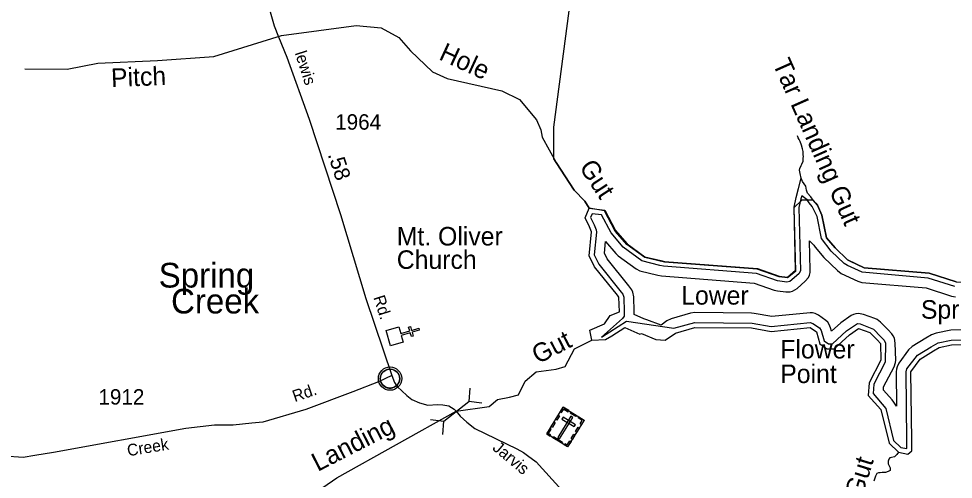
# Model space of a CAD drawing. Extents: x 2532689 to 2764727, y 536648 to 732970.
# Drawn here: x 2695958 to 2703526, y 580221 to 583950 of the extents above; entities that cross this region are included whole.
import ezdxf

# ---------------------------------------------------------------- set-up
doc = ezdxf.new("R2010")
doc.units = 0
for name, color, linetype in [('Exist Boundary Land Use Gamelands State NC Wildlife Resources Commission', 7, 'Continuous'), ('Exist Civil Demographics Community CELL', 7, 'Continuous'), ('Exist Civil Demographics Community Label', 7, 'Continuous'), ('Exist Cultural Cemetery CELL', 7, 'Continuous'), ('Exist Cultural Church CELL', 7, 'Continuous'), ('Exist Cultural Church Label', 7, 'Continuous'), ('Exist Hydrographic Buffer Line', 7, 'Continuous'), ('Exist Hydrographic Creek Double Shore', 7, 'Continuous'), ('Exist Hydrographic Creek Single Shore', 7, 'Continuous'), ('Exist Hydrographic Creek Single Shore Label', 7, 'Continuous'), ('Exist Hydrographic Point Label', 7, 'Continuous'), ('Exist Road Secondary Mileage Hundredths English Label', 7, 'Continuous'), ('Exist Road Secondary Structure Pipe CELL', 7, 'Continuous'), ('Exist Road Secondary Type 51 Attributed', 7, 'Continuous'), ('Exist Road Secondary Type 51 Label', 7, 'Continuous'), ('Exist Road Secondary Type 51 Number Label', 7, 'Continuous')]:
    doc.layers.add(name, color=color, linetype=linetype)

msp = doc.modelspace()

# ---------------------------------------------------------------- linework, layer by layer
at = {"layer": 'Exist Boundary Land Use Gamelands State NC Wildlife Resources Commission'}
for points in [[(2702426.3, 582440.5), (2702392.3, 582481.8), (2702300.2, 582481.5), (2702235.2, 582419.7), (2702247.3, 581904.7), (2702182.3, 581852.8), (2702115.2, 581859.9), (2701938.3, 581921.8), (2701187.2, 581980.1), (2701027.2, 582016.3), (2700883.3, 582122.2), (2700789.2, 582230), (2700702.2, 582394), (2700576.3, 582415.1), (2700542.3, 582472.9), (2700456.2, 582561.3), (2700309.1, 582785.2), (2700292.5, 582815.7), (2700290.7, 583044.1), (2700290.5, 583072.7), (2700414.8, 584014.9)], [(2703549.2, 581819.2), (2703331.2, 581889.3), (2702805.2, 581933.8), (2702670.3, 581997.2), (2702568.2, 582094.9), (2702499.3, 582177.5), (2702462.2, 582359.9), (2702426.3, 582440.5)]]:
    msp.add_lwpolyline(points, dxfattribs=at)
at = {"layer": 'Exist Civil Demographics Community CELL'}
msp.add_lwpolyline([(2698887.4, 581048.7), (2698888.4, 581054.3), (2698890.1, 581060.9), (2698893.1, 581068.1), (2698896, 581073.8), (2698899.3, 581079.6), (2698903.1, 581084.7), (2698907, 581089.1), (2698911.6, 581093.7), (2698917.2, 581098.2), (2698922.6, 581101.9), (2698927.5, 581104.8), (2698932.5, 581107.2), (2698938, 581109.5), (2698943.6, 581111.3), (2698947.9, 581112.5), (2698952.8, 581113.2), (2698956.9, 581113.9), (2698963.3, 581114.2), (2698967.7, 581114.1), (2698973.4, 581113.8), (2698978.3, 581113.1), (2698983.2, 581112.1), (2698988.2, 581110.7), (2698993.4, 581108.8), (2699000, 581105.9), (2699006.3, 581102.4), (2699011.3, 581098.8), (2699016.5, 581094.8), (2699019.8, 581091.7), (2699023.9, 581087.3), (2699027.8, 581082.6), (2699030.9, 581078), (2699034, 581073), (2699036.5, 581067.8), (2699038.5, 581062.8), (2699040.1, 581057.8), (2699041.3, 581053.2), (2699042.4, 581047.2), (2699043.1, 581042.5), (2699043.3, 581036.5), (2699043.1, 581030.7), (2699042.6, 581025), (2699041.6, 581019.5), (2699040, 581013.3), (2699038.1, 581007.5), (2699035.8, 581002.4), (2699032.7, 580996.4), (2699029.4, 580991.1), (2699025.9, 580986.4), (2699021.7, 580981.7), (2699016.4, 580976.7), (2699011.4, 580972.6), (2699006.4, 580969.2), (2699002.1, 580966.6), (2698995.2, 580963.4), (2698988.1, 580960.7), (2698982.1, 580959.2), (2698975.5, 580957.9), (2698971.1, 580957.5), (2698966.6, 580957.2), (2698961, 580957.2), (2698956.8, 580957.6), (2698951.1, 580958.4), (2698945.2, 580959.7), (2698940.6, 580961), (2698935.4, 580962.8), (2698930.9, 580964.8), (2698926.9, 580967.1), (2698920.1, 580971.1), (2698914.5, 580975.4), (2698909.6, 580979.9), (2698905.2, 580984.8), (2698902, 580988.7), (2698899, 580992.9), (2698894.9, 581000), (2698893.2, 581003.5), (2698891.5, 581007.6), (2698888.9, 581015.7), (2698887.4, 581022.8), (2698886.7, 581028), (2698886.3, 581034.3), (2698886.3, 581039), (2698886.8, 581045.4)], close=True, dxfattribs=at)
for centre, radius in [((2698965, 581036.3), 94.3), ((2698964.7, 581036.6), 76.7)]:
    msp.add_circle(centre, radius, dxfattribs=at)
at = {"layer": 'Exist Cultural Cemetery CELL'}
for points in [[(2700367.9, 580804.9), (2700537.2, 580700.1), (2700403.2, 580483.6), (2700233.9, 580588.3)], [(2700345.1, 580768), (2700354.7, 580762.1), (2700371.7, 580789.4), (2700406.2, 580768.1), (2700412, 580777.6), (2700367.9, 580804.9)], [(2700306.1, 580705), (2700328.9, 580741.8), (2700338.5, 580735.8), (2700315.7, 580699)], [(2700445.2, 580722.6), (2700429.3, 580732.4), (2700322.6, 580560), (2700338.5, 580550.1)], [(2700366.8, 580725.5), (2700357, 580709.6), (2700457.1, 580647.7), (2700466.9, 580663.6)], [(2700430.9, 580765.9), (2700474.9, 580738.6), (2700468.9, 580728.9), (2700424.9, 580756.2)], [(2700514.4, 580663.2), (2700504.8, 580669.2), (2700521.7, 580696.5), (2700487.2, 580717.9), (2700493.1, 580727.3), (2700537.2, 580700)], [(2700262, 580571), (2700268.1, 580580.8), (2700249.4, 580592.3), (2700270.7, 580626.7), (2700261.2, 580632.6), (2700233.9, 580588.4)], [(2700270.7, 580647.8), (2700293.5, 580684.7), (2700303.1, 580678.7), (2700280.4, 580641.8)], [(2700466.3, 580607.1), (2700489.1, 580643.9), (2700498.7, 580637.9), (2700475.9, 580601.1)], [(2700288.8, 580567.9), (2700360.9, 580523.2), (2700355, 580513.5), (2700282.8, 580558.2)], [(2700431.5, 580551), (2700454.3, 580587.8), (2700464, 580581.9), (2700441.2, 580545)], [(2700375, 580501), (2700381.1, 580510.8), (2700399.8, 580499.2), (2700421, 580533.6), (2700430.5, 580527.7), (2700403.2, 580483.6)]]:
    msp.add_lwpolyline(points, close=True, dxfattribs=at)
at = {"layer": 'Exist Cultural Church CELL'}
msp.add_lwpolyline([(2699035.6, 581456.5), (2699051.4, 581401.8), (2699124.6, 581422.7), (2699115.8, 581453.5), (2699131.2, 581457.9), (2699140, 581427.1), (2699197.8, 581443.7), (2699202.2, 581428.3), (2699144.4, 581411.7), (2699153.2, 581381), (2699137.8, 581376.6), (2699129, 581407.3), (2699055.8, 581386.4), (2699071.6, 581330.9), (2698969.2, 581301.6), (2698933.3, 581427.2)], close=True, dxfattribs=at)
at = {"layer": 'Exist Hydrographic Buffer Line'}
for points in [[(2703323.2, 581849.8), (2702788.2, 581897.5), (2702669.3, 581953.5), (2702642.4, 581968.4), (2702537.5, 582069.3), (2702459.9, 582169.5), (2702424.1, 582347.6), (2702383, 582430.2), (2702358.4, 582459.3), (2702341.8, 582483.9), (2702299, 582516.8), (2702292.6, 582492.5), (2702276.2, 582421.2), (2702287.7, 581908.2), (2702274.6, 581885), (2702203.2, 581823.7), (2702179, 581818.5), (2702102.9, 581827.8), (2701931.1, 581887.8), (2701179.6, 581946.6), (2701150.1, 581953.3), (2701004.5, 581989.6), (2700854, 582101.4), (2700755.1, 582216.8), (2700677.8, 582362.3), (2700601.8, 582371.7), (2700589, 582339.7), (2700616.7, 582280.4), (2700633.7, 582241.6), (2700637, 582221.5), (2700618.4, 582038.3), (2700655.3, 581962.4), (2700836.7, 581737), (2700849.5, 581721.1), (2700858.3, 581697.2), (2700861.8, 581577.9), (2700859.7, 581541.2), (2700847.2, 581523.8), (2700678.2, 581372), (2700880.1, 581502.5), (2701264.1, 581444.1), (2701432.8, 581491.5), (2701898.5, 581486.3), (2702052.1, 581457.7), (2702366.2, 581489.7), (2702388.6, 581483), (2702443.1, 581446.3), (2702455.8, 581426.4), (2702479, 581343), (2702516.1, 581317.8), (2702546.9, 581317.3), (2702661.3, 581423), (2702751.3, 581482), (2702771.6, 581480.3), (2702879.1, 581438.1), (2702940, 581375.4), (2702967, 581347.4), (2702976.3, 581322.6), (2702974.8, 581168.8), (2702882.8, 580991.9), (2702878.2, 580915.1), (2702979.3, 580795.9), (2703041.5, 580534.3), (2703100.7, 580477.7), (2703150.1, 580470.5), (2703149.3, 580538.5), (2703143.4, 581092), (2703150.8, 581115.3), (2703235.4, 581227.6), (2703345.6, 581294.6), (2703404.2, 581327.5), (2703509.8, 581348.7), (2703608.4, 581349.9)], [(2703595.3, 581432.2), (2703506.5, 581428.6), (2703388, 581405.8), (2703350.1, 581390.9), (2703303.9, 581362.9), (2703193.8, 581295.9), (2703164.3, 581270.5), (2703085.8, 581162.1), (2703070.6, 581133), (2703065, 581112.8), (2703063.2, 581092), (2703066.3, 580814.5), (2703044.3, 580846.6), (2703032.2, 580863.7), (2702960.1, 580943.8), (2702961.5, 580970.1), (2703045.8, 581131.9), (2703057.5, 581166.4), (2703059.3, 581187.2), (2703056.2, 581324.4), (2703049.1, 581362.8), (2703040.2, 581381.7), (2703028.3, 581398.8), (2702997.6, 581431), (2702936.3, 581493.9), (2702910.2, 581514.1), (2702891.4, 581522.9), (2702798.3, 581555.8), (2702758.3, 581562.6), (2702737.6, 581560.8), (2702717.3, 581555.3), (2702698.2, 581546.5), (2702615, 581488.3), (2702540.5, 581420.3), (2702532.9, 581447.7), (2702521.3, 581475.7), (2702509.4, 581492.8), (2702494.6, 581507.6), (2702433.1, 581549.5), (2702407.2, 581562.5), (2702386.9, 581567.9), (2702366.2, 581569.7), (2702055.4, 581538.4), (2701913.3, 581564.9), (2701892.6, 581567), (2701433.5, 581571.5), (2701398.8, 581566.7), (2701241.7, 581520.9), (2701205, 581503.1), (2701159.5, 581470.2), (2701045.3, 581512.4), (2701021.1, 581519.5), (2700942.4, 581554.9), (2700941.7, 581579.7), (2700938.2, 581699.5), (2700931.1, 581737.1), (2700922.3, 581756), (2700899.1, 581787), (2700723.4, 582005.6), (2700700.4, 582052.8), (2700709.8, 582145.4), (2700793.9, 582048.9), (2700813.4, 582031.1), (2700957.3, 581925.2), (2700987.3, 581909.1), (2701132.2, 581875.3)], [(2701132.2, 581875.3), (2701161.8, 581868.6), (2701914.5, 581808.9), (2702076.7, 581752.2), (2702103.6, 581746.2), (2702170.6, 581739), (2702204, 581740.1), (2702224.3, 581745.5), (2702243.2, 581754.3), (2702260.6, 581766.3), (2702327.3, 581824.7), (2702352.3, 581855.1), (2702361.1, 581874), (2702366.4, 581894.3), (2702368.3, 581915.1), (2702362.5, 582153.2), (2702395.3, 582117.5), (2702407.2, 582100.5), (2702476.3, 582018), (2702587.3, 581910.5), (2702619.1, 581888.7), (2702754.2, 581825.1), (2702784.5, 581815.6), (2703307.4, 581770.8), (2703512.5, 581705), (2703544.3, 581699.4)], [(2703537.1, 581781.2), (2703323.2, 581849.8)]]:
    msp.add_lwpolyline(points, dxfattribs=at)
at = {"layer": 'Exist Hydrographic Creek Double Shore'}
msp.add_line((2702391.5, 582481.8), (2702413.8, 582455.9), dxfattribs=at)
for points in [[(2702248.3, 581915.1), (2702236.2, 582425.2), (2702253.9, 582502.1), (2702273.8, 582576.6), (2702293.4, 582659)], [(2702391.5, 582481.8), (2702373, 582508.9), (2702345.9, 582538.1), (2702337.3, 582561.8), (2702332.2, 582593.8), (2702304.9, 582631), (2702293.4, 582659)], [(2702413.8, 582455.9), (2702426.3, 582440.5), (2702462.2, 582359.9), (2702499.3, 582177.5), (2702568.2, 582094.9), (2702670.3, 581997.2), (2702686.3, 581989.6)], [(2700805.6, 581711.9), (2700621.2, 581940.8), (2700577.4, 582031), (2700597.2, 582225.6), (2700580.2, 582264.3), (2700545.4, 582338.4), (2700576.3, 582415.1)], [(2700576.3, 582415.1), (2700703.3, 582399.5), (2700790.2, 582235.6), (2700884.3, 582127.7), (2701028.3, 582021.9), (2701158.9, 581992.3)], [(2701158.9, 581992.3), (2701188.2, 581985.6), (2701939.3, 581927.3), (2702116.3, 581865.5), (2702183.3, 581858.3), (2702248.3, 581915.1)], [(2702686.3, 581989.6), (2702805.2, 581933.7), (2703331.2, 581889.3), (2703549.2, 581819.3), (2703708.3, 581812.5), (2703799.3, 581839.2), (2704005.2, 581936.1), (2704086.4, 582011.1)], [(2700821.8, 581577), (2700818.3, 581696), (2700805.6, 581711.9)], [(2700599.3, 581348.6), (2700583.1, 581429.6), (2700701.9, 581480.9), (2700747.8, 581548.4), (2700821.8, 581577)], [(2703366.3, 581260.4), (2703412.2, 581288.3), (2703511.2, 581308.8), (2703595.3, 581312.1), (2703821.3, 581232.6), (2703938.4, 581227.5), (2704013.2, 581253.5), (2704159.2, 581407.1), (2704266.2, 581477.1), (2704398.3, 581538.3), (2704473.3, 581515), (2704577.3, 581351.7), (2704638.2, 581236), (2704649.3, 581144.5), (2704662, 581113.9)], [(2700599.3, 581348.6), (2700710, 581354), (2700761.3, 581383.7), (2700866.6, 581451.2), (2700986.8, 581396.2)], [(2700986.8, 581396.2), (2701000.4, 581401.2), (2701118.3, 581353.4), (2701193.3, 581346.6), (2701275.4, 581405.8), (2701432.2, 581451.5), (2701891.3, 581447), (2702050.2, 581417.3), (2702366.2, 581449.7), (2702417.3, 581415.6), (2702444.4, 581318.3), (2702503.2, 581278), (2702562.3, 581277), (2702684.3, 581390.3), (2702758.3, 581442.6), (2702850.4, 581410.2), (2702911.3, 581347.5)], [(2702911.3, 581347.5), (2702936.3, 581321.7), (2702939.4, 581187.2), (2702843.4, 581002.7), (2702837.2, 580900.7), (2702940.4, 580786.7), (2703005.4, 580513.5), (2703081.2, 580441)], [(2703189.3, 580538.9), (2703183.4, 581092), (2703256.4, 581193.4), (2703366.3, 581260.4)], [(2703081.2, 580441), (2703157.3, 580424.3), (2703190.3, 580452), (2703189.3, 580538.9)]]:
    msp.add_lwpolyline(points, dxfattribs=at)
at = {"layer": 'Exist Hydrographic Creek Single Shore'}
for points in [[(2696007.4, 583544.3), (2696349.4, 583541.7), (2696598.3, 583591.1), (2697081.2, 583610.6), (2697538.3, 583645.4), (2698085.4, 583815.2), (2698691.3, 583895.5), (2698892.2, 583877.3), (2699035.4, 583797.7), (2699130.3, 583689.9), (2699309.3, 583519.8), (2699427.2, 583465.5), (2699871.4, 583365.2), (2700014.3, 583295.5), (2700151.3, 583130.2), (2700186.3, 583049.6), (2700196.4, 582990.9), (2700309.4, 582785.3), (2700456.4, 582561.3), (2700542.3, 582472.9), (2700576.3, 582415.1)], [(2702293.4, 582659), (2702285, 582696.6), (2702280.1, 582724.5), (2702283.8, 582738.6), (2702295.1, 582761), (2702298.8, 582771.2), (2702309.8, 582797.5), (2702311.1, 582821.7), (2702312.7, 582833.7), (2702310.3, 582847.7), (2702311.5, 582873.8), (2702304.7, 582895.6), (2702295.7, 582925.4), (2702286.7, 582955.2), (2702278.3, 582971), (2702269.9, 582986.8), (2702263.3, 583000.6)], [(2696697.4, 577198.8), (2696769.5, 577342.9), (2696809.5, 577410.2), (2697073.4, 577890.3), (2697545.5, 578720.5), (2697865.3, 579311.2), (2698167.4, 579917.7), (2698273.4, 580053.3), (2698535.4, 580234.6), (2699501.3, 580772), (2699766.4, 580811.3), (2699833.9, 580868), (2699931.1, 580886.9), (2700004, 580905.8), (2700058, 581016.5), (2700147.1, 581092.1), (2700309.1, 581113.7), (2700382, 581135.3), (2700457.6, 581278.4), (2700599.3, 581348.6)], [(2703081.2, 580441), (2703068.3, 580422), (2703051.1, 580403.3), (2703025.1, 580398.5), (2703011.3, 580396.1), (2703003.5, 580385.8), (2702998, 580367.6), (2702998.8, 580347.6), (2703005.4, 580331.7), (2703013.8, 580314), (2703014.6, 580292), (2702998.8, 580285.5), (2702977.1, 580276.7), (2702965, 580276.4), (2702951, 580276), (2702933, 580273.4), (2702921.1, 580273), (2702907.4, 580268.6), (2702895.9, 580248.1), (2702892, 580240), (2702881.3, 580205.6)]]:
    msp.add_lwpolyline(points, dxfattribs=at)
at = {"layer": 'Exist Road Secondary Structure Pipe CELL'}
for p, q in [((2699611.2, 580960.3), (2699602.1, 580852.4)), ((2699400.5, 580691.5), (2699602.1, 580852.4)), ((2699709.3, 580837.4), (2699602.1, 580852.4)), ((2699293.3, 580706.6), (2699400.5, 580691.5)), ((2699391.3, 580583.7), (2699400.5, 580691.5))]:
    msp.add_line(p, q, dxfattribs=at)
at = {"layer": 'Exist Road Secondary Type 51 Attributed'}
for points in [[(2697993.4, 584004.7), (2698026, 583892.1), (2698061.9, 583802.4), (2698128.8, 583637.7), (2698311.4, 583137.8), (2698563.3, 582365.4), (2698768.2, 581684.4), (2698979.8, 581062)], [(2698979.8, 581062), (2698871.9, 581009.6), (2698664.7, 580929.6), (2698283, 580787.5), (2697936.1, 580683.1), (2697846.6, 580675.4), (2697695.6, 580658.7), (2697544.7, 580660.2), (2697312.4, 580632.1), (2696241.2, 580439.6), (2696088.8, 580413), (2695993.4, 580397.4), (2695839.5, 580407.8)], [(2698979.8, 581062), (2699001.3, 581005.9), (2699026.5, 580968.9), (2699060.5, 580936.3), (2699100.5, 580899.3), (2699140.4, 580866.7), (2699204, 580841.5), (2699270.6, 580820.8), (2699349, 580828.2), (2699391.9, 580823.8), (2699440.8, 580814.9), (2699484.1, 580788), (2699501.3, 580772), (2699533.2, 580733.9), (2699585.8, 580683.1), (2699650.9, 580632.8), (2699991.1, 580467), (2700045.1, 580437.3), (2700077.5, 580414.3), (2700147.7, 580363), (2700589.9, 579875.7)]]:
    msp.add_lwpolyline(points, dxfattribs=at)

# ---------------------------------------------------------------- texts
at = {"layer": 'Exist Civil Demographics Community Label'}
for s, p in [('Spring ', (2697091.6, 581773.8)), ('Creek', (2697192, 581563.8))]:
    msp.add_text(s, height=200, dxfattribs=at).set_placement(p)
at = {"layer": 'Exist Cultural Church Label'}
for s, p in [('Mt. Oliver', (2699019.6, 582114.3)), ('Church', (2699019.6, 581924.9))]:
    msp.add_text(s, height=150, dxfattribs=at).set_placement(p)
at = {"layer": 'Exist Hydrographic Creek Single Shore Label'}
for s, rotation, p in [('Hole', 335.27718, (2699352.6, 583624)), ('Tar Landing Gut', 293.976, (2702060.4, 583587.3)), ('Pitch', 2.31004, (2696708.8, 583396.2)), ('Gut', 303.28267, (2700491.8, 582748.2)), ('Gut', 27.29692, (2700162.4, 581151.8)), ('Landing', 27.17344, (2698379.7, 580281)), ('Gut', 72.80146, (2702786.9, 580066.9))]:
    msp.add_text(s, height=150, rotation=rotation, dxfattribs=at).set_placement(p)
for s, p in [('Lower', (2701322.7, 581635.7)), ('Spring', (2703263.6, 581521.4))]:
    msp.add_text(s, height=150, dxfattribs=at).set_placement(p)
at = {"layer": 'Exist Hydrographic Point Label'}
for s, p in [('Flower', (2702124.9, 581200)), ('Point', (2702124.9, 581000.8))]:
    msp.add_text(s, height=150, dxfattribs=at).set_placement(p)
at = {"layer": 'Exist Road Secondary Mileage Hundredths English Label'}
msp.add_text('.58', height=125, rotation=287.87887, dxfattribs=at).set_placement((2698459.7, 582850.4))
at = {"layer": 'Exist Road Secondary Type 51 Label'}
for s, rotation, p in [('lewis', 287.80331, (2698193.2, 583672.3)), ('Rd.', 287.80331, (2698828.5, 581694.1)), ('Rd.', 18.82458, (2698193.5, 580845.9)), ('Creek', 9.2807, (2696843.8, 580407.6)), ('Jarvis', 320.12308, (2699788, 580465.3))]:
    msp.add_text(s, height=95, rotation=rotation, dxfattribs=at).set_placement(p)
at = {"layer": 'Exist Road Secondary Type 51 Number Label'}
for s, p in [('1964', (2698520.9, 583051.7)), ('1912', (2696603.8, 580826.2))]:
    msp.add_text(s, height=125, dxfattribs=at).set_placement(p)

doc.saveas('drawing.dxf')
